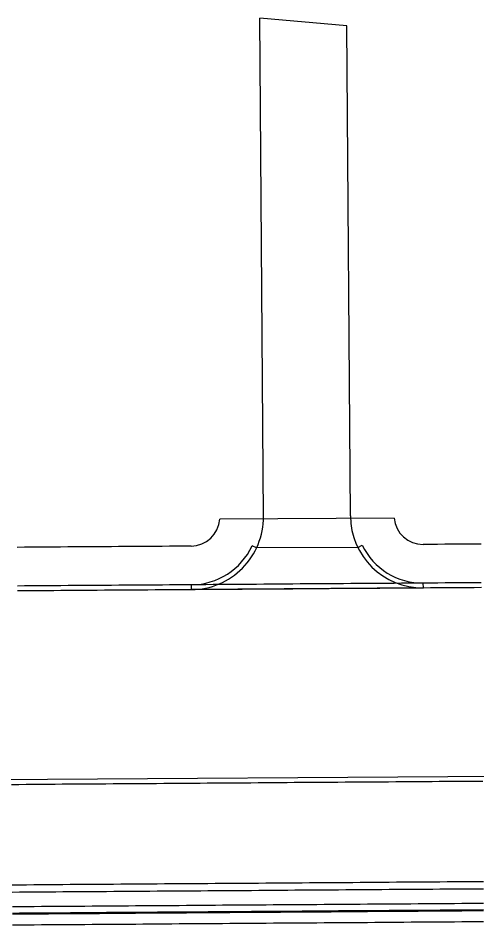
# Model space of a CAD drawing. Extents: x 2145147 to 2158018, y 137519 to 148068.
# Drawn here: x 2154221.2 to 2154284.4, y 142992.9 to 143117.8 of the extents above; entities that cross this region are included whole.
import ezdxf

# ---------------------------------------------------------------- set-up
doc = ezdxf.new("R2010")
doc.units = 0
doc.layers.add('PR_Phasing_Pavement_1', color=7, linetype='Continuous')

msp = doc.modelspace()

# ---------------------------------------------------------------- linework, layer by layer
at = {"layer": 'PR_Phasing_Pavement_1'}
for p, q in [((2154254.99, 143049.15), (2154254.49, 143117.84)), ((2154266.5, 143116.76), (2154254.49, 143117.84)), ((2154266.99, 143049.23), (2154266.5, 143116.76)), ((2154273.01, 143048.93), (2154248.97, 143048.79)), ((2154254.03, 143044.82), (2154253.43, 143045.1)), ((2154268.01, 143044.9), (2154254.03, 143044.82)), ((2154268.01, 143044.9), (2154268.61, 143045.19)), ((2154277.05, 143039.97), (2154245.05, 143039.74)), ((2154245.06, 143039.07), (2154245.05, 143039.74)), ((2154277.06, 143039.3), (2154245.06, 143039.07)), ((2154277.06, 143039.3), (2154277.05, 143039.97)), ((2154411.24, 143014.22), (2154094.84, 143011.96))]:
    msp.add_line(p, q, dxfattribs=at)
for points in [[(2154285.01, 143045.36), (2154284.01, 143045.35), (2154283.01, 143045.34), (2154282.01, 143045.34), (2154281.01, 143045.33), (2154280.01, 143045.32), (2154279.01, 143045.31), (2154278.01, 143045.31), (2154277.01, 143045.3), (2154277.01, 143045.3)], [(2154245.01, 143045.07), (2154244.02, 143045.06), (2154243.02, 143045.06), (2154242.02, 143045.05), (2154241.02, 143045.04), (2154240.02, 143045.03), (2154239.02, 143045.03), (2154238.02, 143045.02), (2154237.02, 143045.01), (2154236.02, 143045.01), (2154235.02, 143045), (2154234.02, 143044.99), (2154233.02, 143044.98), (2154232.02, 143044.98), (2154231.02, 143044.97), (2154230.02, 143044.96), (2154229.02, 143044.96), (2154228.02, 143044.95), (2154227.02, 143044.94), (2154226.02, 143044.93), (2154225.02, 143044.93), (2154224.02, 143044.92), (2154223.02, 143044.91), (2154222.02, 143044.91), (2154221.02, 143044.9)], [(2154285.05, 143040.03), (2154284.05, 143040.02), (2154283.05, 143040.01), (2154282.05, 143040.01), (2154281.05, 143040), (2154280.05, 143039.99), (2154279.05, 143039.98), (2154278.05, 143039.98), (2154277.05, 143039.97), (2154276.05, 143039.96), (2154275.05, 143039.96), (2154274.05, 143039.95), (2154273.05, 143039.94), (2154272.05, 143039.93), (2154271.05, 143039.93), (2154270.05, 143039.92), (2154269.05, 143039.91), (2154268.05, 143039.91), (2154267.05, 143039.9), (2154266.05, 143039.89), (2154265.05, 143039.88), (2154264.05, 143039.88), (2154263.05, 143039.87), (2154262.05, 143039.86), (2154261.05, 143039.85), (2154260.05, 143039.85), (2154259.05, 143039.84), (2154258.05, 143039.83), (2154257.05, 143039.83), (2154256.05, 143039.82), (2154255.05, 143039.81), (2154254.05, 143039.8), (2154253.05, 143039.8), (2154252.05, 143039.79), (2154251.05, 143039.78), (2154250.05, 143039.78), (2154249.05, 143039.77), (2154248.05, 143039.76), (2154247.05, 143039.75), (2154246.05, 143039.75), (2154245.05, 143039.74), (2154244.05, 143039.73), (2154243.05, 143039.73), (2154242.05, 143039.72), (2154241.05, 143039.71), (2154240.05, 143039.7), (2154239.05, 143039.7), (2154238.05, 143039.69), (2154237.05, 143039.68), (2154236.05, 143039.68), (2154235.05, 143039.67), (2154234.05, 143039.66), (2154233.05, 143039.65), (2154232.05, 143039.65), (2154231.05, 143039.64), (2154230.05, 143039.63), (2154229.05, 143039.63), (2154228.05, 143039.62), (2154227.05, 143039.61), (2154226.05, 143039.6), (2154225.05, 143039.6), (2154224.05, 143039.59), (2154223.05, 143039.58), (2154222.05, 143039.58), (2154221.05, 143039.57)], [(2154285.06, 143039.35), (2154284.06, 143039.34), (2154283.06, 143039.34), (2154282.06, 143039.33), (2154281.06, 143039.32), (2154280.06, 143039.31), (2154279.06, 143039.31), (2154278.06, 143039.3), (2154277.06, 143039.29), (2154276.06, 143039.29), (2154275.06, 143039.28), (2154274.06, 143039.27), (2154273.06, 143039.26), (2154272.06, 143039.26), (2154271.06, 143039.25), (2154270.06, 143039.24), (2154269.06, 143039.24), (2154268.06, 143039.23), (2154267.06, 143039.22), (2154266.06, 143039.21), (2154265.06, 143039.21), (2154264.06, 143039.2), (2154263.06, 143039.19), (2154262.06, 143039.19), (2154261.06, 143039.18), (2154260.06, 143039.17), (2154259.06, 143039.16), (2154258.06, 143039.16), (2154257.06, 143039.15), (2154256.06, 143039.14), (2154255.06, 143039.14), (2154254.06, 143039.13), (2154253.06, 143039.12), (2154252.06, 143039.11), (2154251.06, 143039.11), (2154250.06, 143039.1), (2154249.06, 143039.09), (2154248.06, 143039.09), (2154247.06, 143039.08), (2154246.06, 143039.07), (2154245.06, 143039.06), (2154244.06, 143039.06), (2154243.06, 143039.05), (2154242.06, 143039.04), (2154241.06, 143039.04), (2154240.06, 143039.03), (2154239.06, 143039.02), (2154238.06, 143039.01), (2154237.06, 143039.01), (2154236.06, 143039), (2154235.06, 143038.99), (2154234.06, 143038.99), (2154233.06, 143038.98), (2154232.06, 143038.97), (2154231.06, 143038.96), (2154230.06, 143038.96), (2154229.06, 143038.95), (2154228.06, 143038.94), (2154227.06, 143038.94), (2154226.06, 143038.93), (2154225.06, 143038.92), (2154224.06, 143038.91), (2154223.06, 143038.91), (2154222.06, 143038.9), (2154221.06, 143038.89)], [(2154285.25, 143012.65), (2154284.25, 143012.64), (2154283.25, 143012.64), (2154282.25, 143012.63), (2154281.25, 143012.62), (2154280.25, 143012.62), (2154279.25, 143012.61), (2154278.25, 143012.6), (2154277.25, 143012.59), (2154276.25, 143012.59), (2154275.25, 143012.58), (2154274.25, 143012.57), (2154273.25, 143012.57), (2154272.25, 143012.56), (2154271.25, 143012.55), (2154270.25, 143012.54), (2154269.25, 143012.54), (2154268.25, 143012.53), (2154267.25, 143012.52), (2154266.25, 143012.52), (2154265.25, 143012.51), (2154264.25, 143012.5), (2154263.25, 143012.49), (2154262.25, 143012.49), (2154261.25, 143012.48), (2154260.25, 143012.47), (2154259.25, 143012.47), (2154258.25, 143012.46), (2154257.25, 143012.45), (2154256.25, 143012.44), (2154255.25, 143012.44), (2154254.25, 143012.43), (2154253.25, 143012.42), (2154252.25, 143012.42), (2154251.25, 143012.41), (2154250.25, 143012.4), (2154249.25, 143012.39), (2154248.25, 143012.39), (2154247.25, 143012.38), (2154246.25, 143012.37), (2154245.25, 143012.37), (2154244.25, 143012.36), (2154243.25, 143012.35), (2154242.25, 143012.34), (2154241.25, 143012.34), (2154240.25, 143012.33), (2154239.25, 143012.32), (2154238.25, 143012.32), (2154237.25, 143012.31), (2154236.25, 143012.3), (2154235.25, 143012.29), (2154234.25, 143012.29), (2154233.25, 143012.28), (2154232.25, 143012.27), (2154231.25, 143012.27), (2154230.25, 143012.26), (2154229.25, 143012.25), (2154228.25, 143012.24), (2154227.25, 143012.24), (2154226.25, 143012.23), (2154225.25, 143012.22), (2154224.25, 143012.22), (2154223.25, 143012.21), (2154222.25, 143012.2), (2154221.25, 143012.19), (2154220.25, 143012.19)], [(2154220.33, 142998.4), (2154221.33, 142998.41), (2154222.33, 142998.41), (2154223.33, 142998.42), (2154224.33, 142998.43), (2154225.33, 142998.43), (2154226.33, 142998.44), (2154227.33, 142998.45), (2154228.33, 142998.46), (2154229.33, 142998.46), (2154230.33, 142998.47), (2154231.33, 142998.48), (2154232.33, 142998.48), (2154233.33, 142998.49), (2154234.33, 142998.5), (2154235.33, 142998.51), (2154236.33, 142998.51), (2154237.33, 142998.52), (2154238.33, 142998.53), (2154239.33, 142998.53), (2154240.33, 142998.54), (2154241.33, 142998.55), (2154242.33, 142998.56), (2154243.33, 142998.56), (2154244.33, 142998.57), (2154245.33, 142998.58), (2154246.33, 142998.58), (2154247.33, 142998.59), (2154248.33, 142998.6), (2154249.33, 142998.61), (2154250.33, 142998.61), (2154251.33, 142998.62), (2154252.33, 142998.63), (2154253.33, 142998.63), (2154254.33, 142998.64), (2154255.33, 142998.65), (2154256.33, 142998.66), (2154257.33, 142998.66), (2154258.33, 142998.67), (2154259.33, 142998.68), (2154260.33, 142998.68), (2154261.33, 142998.69), (2154262.33, 142998.7), (2154263.33, 142998.71), (2154264.33, 142998.71), (2154265.33, 142998.72), (2154266.33, 142998.73), (2154267.33, 142998.73), (2154268.33, 142998.74), (2154269.33, 142998.75), (2154270.33, 142998.76), (2154271.33, 142998.76), (2154272.33, 142998.77), (2154273.33, 142998.78), (2154274.33, 142998.78), (2154275.33, 142998.79), (2154276.33, 142998.8), (2154277.33, 142998.81), (2154278.33, 142998.81), (2154279.33, 142998.82), (2154280.33, 142998.83), (2154281.33, 142998.83), (2154282.33, 142998.84), (2154283.33, 142998.85), (2154284.33, 142998.86), (2154285.33, 142998.86)], [(2154220.34, 142997.4), (2154221.34, 142997.41), (2154222.34, 142997.41), (2154223.34, 142997.42), (2154224.34, 142997.43), (2154225.34, 142997.43), (2154226.34, 142997.44), (2154227.34, 142997.45), (2154228.34, 142997.46), (2154229.34, 142997.46), (2154230.34, 142997.47), (2154231.34, 142997.48), (2154232.34, 142997.48), (2154233.34, 142997.49), (2154234.34, 142997.5), (2154235.34, 142997.51), (2154236.34, 142997.51), (2154237.34, 142997.52), (2154238.34, 142997.53), (2154239.34, 142997.53), (2154240.34, 142997.54), (2154241.34, 142997.55), (2154242.34, 142997.56), (2154243.34, 142997.56), (2154244.34, 142997.57), (2154245.34, 142997.58), (2154246.34, 142997.58), (2154247.34, 142997.59), (2154248.34, 142997.6), (2154249.34, 142997.61), (2154250.34, 142997.61), (2154251.34, 142997.62), (2154252.34, 142997.63), (2154253.34, 142997.63), (2154254.34, 142997.64), (2154255.34, 142997.65), (2154256.34, 142997.66), (2154257.34, 142997.66), (2154258.34, 142997.67), (2154259.34, 142997.68), (2154260.34, 142997.68), (2154261.34, 142997.69), (2154262.34, 142997.7), (2154263.34, 142997.71), (2154264.34, 142997.71), (2154265.34, 142997.72), (2154266.34, 142997.73), (2154267.34, 142997.73), (2154268.34, 142997.74), (2154269.34, 142997.75), (2154270.34, 142997.76), (2154271.34, 142997.76), (2154272.34, 142997.77), (2154273.34, 142997.78), (2154274.34, 142997.78), (2154275.34, 142997.79), (2154276.34, 142997.8), (2154277.34, 142997.81), (2154278.34, 142997.81), (2154279.34, 142997.82), (2154280.34, 142997.83), (2154281.34, 142997.83), (2154282.34, 142997.84), (2154283.34, 142997.85), (2154284.34, 142997.86), (2154285.34, 142997.86)], [(2154220.36, 142995.4), (2154221.36, 142995.41), (2154222.36, 142995.41), (2154223.36, 142995.42), (2154224.36, 142995.43), (2154225.36, 142995.43), (2154226.36, 142995.44), (2154227.36, 142995.45), (2154228.36, 142995.46), (2154229.36, 142995.46), (2154230.36, 142995.47), (2154231.36, 142995.48), (2154232.36, 142995.48), (2154233.36, 142995.49), (2154234.36, 142995.5), (2154235.36, 142995.51), (2154236.36, 142995.51), (2154237.36, 142995.52), (2154238.36, 142995.53), (2154239.36, 142995.53), (2154240.36, 142995.54), (2154241.36, 142995.55), (2154242.36, 142995.56), (2154243.36, 142995.56), (2154244.36, 142995.57), (2154245.36, 142995.58), (2154246.36, 142995.58), (2154247.36, 142995.59), (2154248.36, 142995.6), (2154249.36, 142995.61), (2154250.36, 142995.61), (2154251.36, 142995.62), (2154252.36, 142995.63), (2154253.36, 142995.63), (2154254.36, 142995.64), (2154255.36, 142995.65), (2154256.36, 142995.66), (2154257.36, 142995.66), (2154258.36, 142995.67), (2154259.36, 142995.68), (2154260.36, 142995.68), (2154261.36, 142995.69), (2154262.35, 142995.7), (2154263.35, 142995.71), (2154264.35, 142995.71), (2154265.35, 142995.72), (2154266.35, 142995.73), (2154267.35, 142995.73), (2154268.35, 142995.74), (2154269.35, 142995.75), (2154270.35, 142995.76), (2154271.35, 142995.76), (2154272.35, 142995.77), (2154273.35, 142995.78), (2154274.35, 142995.78), (2154275.35, 142995.79), (2154276.35, 142995.8), (2154277.35, 142995.81), (2154278.35, 142995.81), (2154279.35, 142995.82), (2154280.35, 142995.83), (2154281.35, 142995.83), (2154282.35, 142995.84), (2154283.35, 142995.85), (2154284.35, 142995.86), (2154285.35, 142995.86)], [(2154220.36, 142994.5), (2154221.36, 142994.51), (2154222.36, 142994.52), (2154223.36, 142994.53), (2154224.36, 142994.53), (2154225.36, 142994.54), (2154226.36, 142994.55), (2154227.36, 142994.55), (2154228.36, 142994.56), (2154229.36, 142994.57), (2154230.36, 142994.58), (2154231.36, 142994.58), (2154232.36, 142994.59), (2154233.36, 142994.6), (2154234.36, 142994.6), (2154235.36, 142994.61), (2154236.36, 142994.62), (2154237.36, 142994.63), (2154238.36, 142994.63), (2154239.36, 142994.64), (2154240.36, 142994.65), (2154241.36, 142994.65), (2154242.36, 142994.66), (2154243.36, 142994.67), (2154244.36, 142994.68), (2154245.36, 142994.68), (2154246.36, 142994.69), (2154247.36, 142994.7), (2154248.36, 142994.7), (2154249.36, 142994.71), (2154250.36, 142994.72), (2154251.36, 142994.73), (2154252.36, 142994.73), (2154253.36, 142994.74), (2154254.36, 142994.75), (2154255.36, 142994.75), (2154256.36, 142994.76), (2154257.36, 142994.77), (2154258.36, 142994.78), (2154259.36, 142994.78), (2154260.36, 142994.79), (2154261.36, 142994.8), (2154262.36, 142994.8), (2154263.36, 142994.81), (2154264.36, 142994.82), (2154265.36, 142994.83), (2154266.36, 142994.83), (2154267.36, 142994.84), (2154268.36, 142994.85), (2154269.36, 142994.85), (2154270.36, 142994.86), (2154271.36, 142994.87), (2154272.36, 142994.88), (2154273.36, 142994.88), (2154274.36, 142994.89), (2154275.36, 142994.9), (2154276.36, 142994.9), (2154277.36, 142994.91), (2154278.36, 142994.92), (2154279.36, 142994.93), (2154280.36, 142994.93), (2154281.36, 142994.94), (2154282.36, 142994.95), (2154283.36, 142994.95), (2154284.36, 142994.96), (2154285.36, 142994.97)], [(2154220.36, 142994.38), (2154221.36, 142994.39), (2154222.36, 142994.39), (2154223.36, 142994.4), (2154224.36, 142994.41), (2154225.36, 142994.41), (2154226.36, 142994.42), (2154227.36, 142994.43), (2154228.36, 142994.44), (2154229.36, 142994.44), (2154230.36, 142994.45), (2154231.36, 142994.46), (2154232.36, 142994.46), (2154233.36, 142994.47), (2154234.36, 142994.48), (2154235.36, 142994.49), (2154236.36, 142994.49), (2154237.36, 142994.5), (2154238.36, 142994.51), (2154239.36, 142994.51), (2154240.36, 142994.52), (2154241.36, 142994.53), (2154242.36, 142994.54), (2154243.36, 142994.54), (2154244.36, 142994.55), (2154245.36, 142994.56), (2154246.36, 142994.56), (2154247.36, 142994.57), (2154248.36, 142994.58), (2154249.36, 142994.59), (2154250.36, 142994.59), (2154251.36, 142994.6), (2154252.36, 142994.61), (2154253.36, 142994.61), (2154254.36, 142994.62), (2154255.36, 142994.63), (2154256.36, 142994.64), (2154257.36, 142994.64), (2154258.36, 142994.65), (2154259.36, 142994.66), (2154260.36, 142994.66), (2154261.36, 142994.67), (2154262.36, 142994.68), (2154263.36, 142994.69), (2154264.36, 142994.69), (2154265.36, 142994.7), (2154266.36, 142994.71), (2154267.36, 142994.71), (2154268.36, 142994.72), (2154269.36, 142994.73), (2154270.36, 142994.74), (2154271.36, 142994.74), (2154272.36, 142994.75), (2154273.36, 142994.76), (2154274.36, 142994.76), (2154275.36, 142994.77), (2154276.36, 142994.78), (2154277.36, 142994.79), (2154278.36, 142994.79), (2154279.36, 142994.8), (2154280.36, 142994.81), (2154281.36, 142994.81), (2154282.36, 142994.82), (2154283.36, 142994.83), (2154284.36, 142994.84), (2154285.36, 142994.84)], [(2154220.37, 142992.87), (2154221.37, 142992.88), (2154222.37, 142992.89), (2154223.37, 142992.89), (2154224.37, 142992.9), (2154225.37, 142992.91), (2154226.37, 142992.91), (2154227.37, 142992.92), (2154228.37, 142992.93), (2154229.37, 142992.94), (2154230.37, 142992.94), (2154231.37, 142992.95), (2154232.37, 142992.96), (2154233.37, 142992.96), (2154234.37, 142992.97), (2154235.37, 142992.98), (2154236.37, 142992.99), (2154237.37, 142992.99), (2154238.37, 142993), (2154239.37, 142993.01), (2154240.37, 142993.01), (2154241.37, 142993.02), (2154242.37, 142993.03), (2154243.37, 142993.04), (2154244.37, 142993.04), (2154245.37, 142993.05), (2154246.37, 142993.06), (2154247.37, 142993.06), (2154248.37, 142993.07), (2154249.37, 142993.08), (2154250.37, 142993.09), (2154251.37, 142993.09), (2154252.37, 142993.1), (2154253.37, 142993.11), (2154254.37, 142993.11), (2154255.37, 142993.12), (2154256.37, 142993.13), (2154257.37, 142993.14), (2154258.37, 142993.14), (2154259.37, 142993.15), (2154260.37, 142993.16), (2154261.37, 142993.17), (2154262.37, 142993.17), (2154263.37, 142993.18), (2154264.37, 142993.19), (2154265.37, 142993.19), (2154266.37, 142993.2), (2154267.37, 142993.21), (2154268.37, 142993.22), (2154269.37, 142993.22), (2154270.37, 142993.23), (2154271.37, 142993.24), (2154272.37, 142993.24), (2154273.37, 142993.25), (2154274.37, 142993.26), (2154275.37, 142993.27), (2154276.37, 142993.27), (2154277.37, 142993.28), (2154278.37, 142993.29), (2154279.37, 142993.29), (2154280.37, 142993.3), (2154281.37, 142993.31), (2154282.37, 142993.32), (2154283.37, 142993.32), (2154284.37, 142993.33), (2154285.37, 142993.34)]]:
    msp.add_lwpolyline(points, dxfattribs=at)
for centre, radius, start, end in [((2154244.99, 143049.07), 10, 270.4088, 0.4098), ((2154276.99, 143049.3), 10, 180.4098, 270.4088), ((2154244.99, 143049.06), 3.99, 270.4088, 356.0236), ((2154276.99, 143049.29), 3.99, 185.2475, 270.4088), ((2154244.99, 143049.07), 9.33, 270.4088, 334.794), ((2154276.99, 143049.3), 9.33, 206.14, 270.4088)]:
    msp.add_arc(centre, radius, start, end, dxfattribs=at)

doc.saveas('drawing.dxf')
